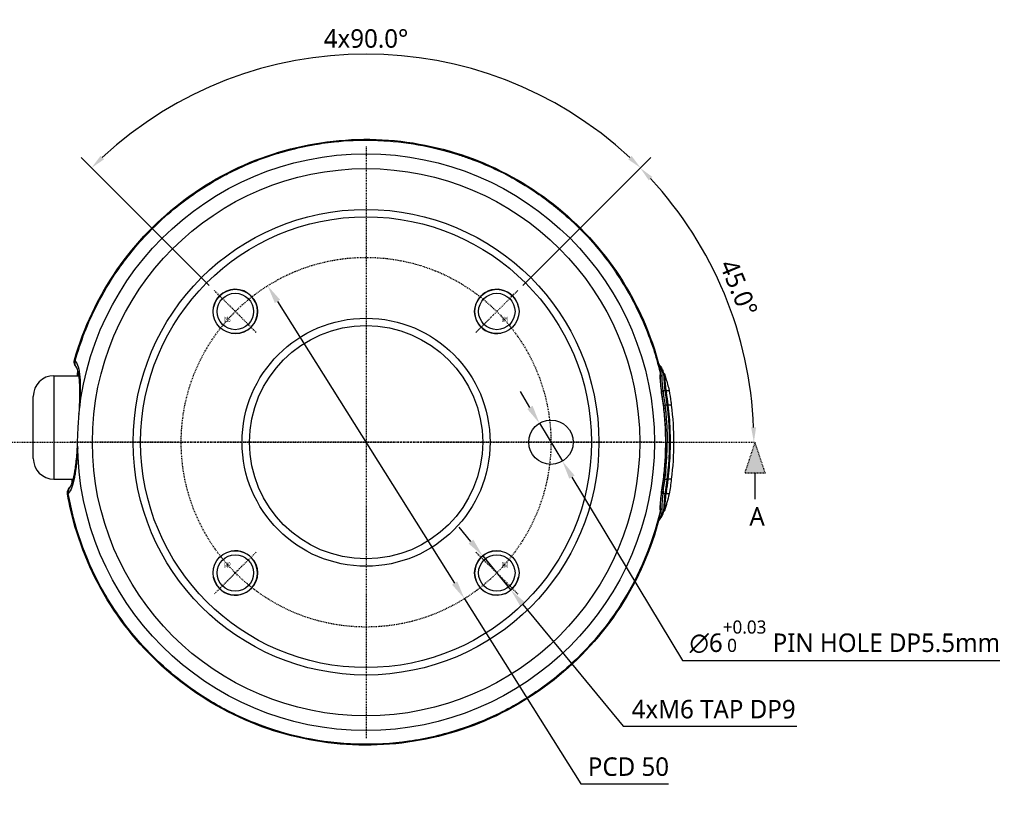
# Model space of a CAD drawing. Header units: millimetres. Extents: x 0 to 4378, y 0 to 2397.
# Tile 278 of 330: x 3458 to 3591, y 91 to 196. Entities that reach past the tile are written whole.
import ezdxf
from ezdxf.enums import TextEntityAlignment as Align

# ---------------------------------------------------------------- set-up
doc = ezdxf.new("R2010")
doc.units = ezdxf.units.MM
doc.header["$LTSCALE"] = 0.2
doc.linetypes.add('CENTER2', pattern=[1.125, 0.75, -0.125, 0.125, -0.125])
doc.linetypes.add('CENTERX2', pattern=[4, 2.5, -0.5, 0.5, -0.5])
doc.layers.add('01_Object Line', color=4, linetype='Continuous')
doc.layers.add('02_Center Line', color=1, linetype='CENTER2')
doc.layers.add('14_Mark', color=7, linetype='Continuous', true_color=0xe03c31)
doc.styles.add('Rainbow-2.5 Style', font='malgunsl.ttf')
doc.styles.get("Standard").update_dxf_attribs({"font": 'ISOCP.SHX', "bigfont": 'WHGTXT.SHX'})
doc.dimstyles.new('Rainbow-2.5 Style$2', dxfattribs={"dimtxt": 2.5, "dimasz": 2, "dimexe": 2, "dimexo": 1, "dimgap": 0.8, "dimtad": 1, "dimzin": 9, "dimdsep": 46, "dimtxsty": 'Rainbow-2.5 Style', "dimcen": 0, "dimclrd": 251, "dimclre": 251, "dimclrt": 256, "dimadec": 1, "dimazin": 0, "dimtp": 0.1, "dimtm": 0.1, "dimtfac": 0.61, "dimtmove": 0, "dimatfit": 3, "dimfxl": 1, "dimlwd": -1, "dimlwe": -1, "dimarcsym": 1})
doc.dimstyles.new('Rainbow-2.5 Style$3', dxfattribs={"dimtxt": 2.5, "dimasz": 2.5, "dimexe": 1, "dimexo": 1, "dimgap": 1, "dimtad": 1, "dimtoh": 1, "dimdsep": 46, "dimtxsty": 'Rainbow-2.5 Style', "dimcen": 0, "dimclrd": 251, "dimclre": 251, "dimclrt": 7, "dimazin": 3, "dimtp": 0.1, "dimtm": 0.1, "dimtfac": 0.71, "dimtmove": 0, "dimatfit": 3, "dimfxl": 1, "dimlwd": -1, "dimlwe": -1, "dimarcsym": 1})

# ---------------------------------------------------------------- blocks, each defined once
blk = doc.blocks.new('Blk$I38J4-5N2301B')
for p, q in [((39.49, 10.46), (39.49, 10.46)), ((-42.2, 9), (-42.2, -5)), ((-42.2, 9), (-38.82, 9)), ((-38.72, 9), (-38.72, 9)), ((-45, -2.2), (-45, 6.2)), ((-42.2, -5), (-39.58, -5)), ((-39.48, -5), (-39.48, -5))]:
    blk.add_line(p, q)
for centre, radius in [((0, 0), 39), ((0, 0), 37), ((0, 0), 31.48), ((0, 0), 30.48), ((-17.68, 17.68), 3), ((-17.68, 17.68), 2.46), ((17.68, 17.68), 3), ((17.68, 17.68), 2.46), ((0, 0), 16.77), ((0, 0), 15.77), ((25, 0), 3), ((-17.68, -17.68), 3), ((-17.68, -17.68), 2.46), ((17.68, -17.68), 3), ((17.68, -17.68), 2.46)]:
    blk.add_circle(centre, radius)
for centre, start, end in [((-42.2, 6.2), 90, 180), ((-42.2, -2.2), 180, 270)]:
    blk.add_arc(centre, 2.8, start, end)
for centre, major_axis, ratio, start_param, end_param in [((-38.41, 10.75), (-0.721, -0.692), 0.94914, 5.222817, 6.283416), ((-38.41, 10.75), (-0.721, -0.692), 0.94914, 0.000231, 0.000366), ((40.86, 6.92), (-0.43, -0.013), 0.572551, 0.497241, 0.94988), ((41.35, 6.56), (-0.56, 3.48), 0.198993, 1.415823, 1.495187), ((40.59, 6.29), (-0.36, -0.048), 0.068421, 6.045135, 6.04712), ((-37.74, 4.76), (-0.999, 0.033), 0.306864, 5.991051, 6.283189), ((-37.74, 4.76), (-0.999, 0.033), 0.306864, 0.000003, 0.000147), ((-38, 0), (-1, 0.015), 0.222199, 0.000009, 0.066809), ((-38, 0), (-1, 0.015), 0.222199, 6.283177, 6.283194), ((41.4, 0.01), (0.393, -0.002), 0.011038, 2.226159, 2.73087), ((-38.03, -0.76), (-0.997, 0.072), 0.306297, 6.283183, 6.575941), ((-39.31, -6.75), (-0.693, 0.721), 0.945259, 6.283018, 7.283935), ((-39.31, -6.75), (-0.693, 0.721), 0.945259, 6.282953, 6.283018), ((40.59, -6.29), (0.36, -0.044), 0.063005, 3.372836, 3.376814), ((40.86, -6.94), (0.43, -0.032), 0.578776, 2.218613, 2.668297), ((41.35, -6.57), (0.56, 3.48), 0.198992, 1.646411, 1.725774)]:
    blk.add_ellipse(centre, major_axis=major_axis, ratio=ratio, start_param=start_param, end_param=end_param)
for points, knots in [([(-39.42, 11.14), (-38.2, 15.45), (-36.24, 19.61), (-31.17, 26.95), (-28.01, 30.22), (-20.89, 35.52), (-16.84, 37.6), (-8.4, 40.34), (-3.9, 41.02), (4.96, 40.9), (9.45, 40.11), (17.82, 37.15), (21.81, 34.96), (28.8, 29.47), (31.88, 26.11), (36.74, 18.66), (38.58, 14.48), (39.68, 10.17)], [0, 0, 0, 0, 1.344136, 1.344136, 2.675031, 2.675031, 4.00551, 4.00551, 5.33562, 5.33562, 6.666261, 6.666261, 7.998797, 7.998797, 9.330905, 9.330905, 10.665668, 10.665668, 10.665668, 10.665668]), ([(-39.33, 11.01), (-38.61, 13.58), (-37.63, 16.13), (-36.36, 18.61), (-35.57, 20.16), (-34.67, 21.67), (-33.67, 23.12), (-32.4, 24.96), (-30.98, 26.7), (-29.43, 28.32), (-28.13, 29.68), (-26.98, 30.7), (-26.06, 31.46), (-25.35, 32.04), (-24.79, 32.47), (-24.38, 32.77), (-23.47, 33.45), (-22.54, 34.08), (-21.59, 34.67), (-20.1, 35.6), (-19.11, 36.1), (-18.68, 36.32), (-16.66, 37.36), (-14.57, 38.22), (-12.47, 38.9), (-12.34, 38.94), (-12.12, 39.01), (-11.81, 39.1), (-11.25, 39.27), (-10.38, 39.53), (-9.22, 39.79), (-7.28, 40.24), (-6.19, 40.38), (-5.92, 40.42), (-5.39, 40.5), (-4.86, 40.56), (-4.33, 40.62), (-2.59, 40.8), (-0.9, 40.88), (0.8, 40.84), (1.52, 40.83), (2.23, 40.79), (2.91, 40.74), (6.88, 40.46), (10.12, 39.64), (12.42, 38.91), (13.01, 38.72), (13.53, 38.54), (14, 38.37), (15.57, 37.8), (16.83, 37.23), (17.81, 36.76), (18.98, 36.19), (19.74, 35.77), (20.1, 35.56), (22.78, 34.04), (24.41, 32.76), (25.19, 32.15), (25.42, 31.97), (25.58, 31.84), (25.66, 31.78), (26.24, 31.3), (27.1, 30.59), (28.18, 29.57), (29.58, 28.24), (30.31, 27.38), (30.52, 27.15), (30.64, 27.02), (30.75, 26.89), (30.87, 26.76), (32.23, 25.19), (33.46, 23.51), (34.55, 21.77), (35.53, 20.22), (36.63, 18.25), (37.65, 15.83), (37.99, 15.03), (38.41, 13.97), (38.85, 12.63), (39.15, 11.69), (39.46, 10.62), (39.75, 9.41)], [-1, -1, -1, -1, -0.923133, -0.923133, -0.923133, -0.875, -0.875, -0.875, -0.8125, -0.8125, -0.8125, -0.777211, -0.777211, -0.777211, -0.75, -0.75, -0.75, -0.71875, -0.71875, -0.71875, -0.6875, -0.6875, -0.6875, -0.625, -0.625, -0.625, -0.613903, -0.613903, -0.613903, -0.59375, -0.59375, -0.59375, -0.5625, -0.5625, -0.5625, -0.547989, -0.547989, -0.547989, -0.5, -0.5, -0.5, -0.484864, -0.484864, -0.484864, -0.397359, -0.397359, -0.397359, -0.375, -0.375, -0.375, -0.346559, -0.346559, -0.346559, -0.3125, -0.3125, -0.3125, -0.264588, -0.264588, -0.264588, -0.25, -0.25, -0.25, -0.21875, -0.21875, -0.21875, -0.1875, -0.1875, -0.1875, -0.182675, -0.182675, -0.182675, -0.125, -0.125, -0.125, -0.0625, -0.0625, -0.0625, -0.025808, -0.025808, -0.025808, 0, 0, 0, 0]), ([(-39.13, 10.06), (-39.22, 10.16), (-39.31, 10.28), (-39.42, 10.53), (-39.45, 10.66), (-39.47, 10.9), (-39.45, 11.02), (-39.42, 11.14)], [0, 0, 0, 0, 0.0507772, 0.0507772, 0.0917872, 0.0917872, 0.1292013, 0.1292013, 0.1292013, 0.1292013]), ([(-39.33, 11.01), (-39.16, 10.83), (-39.03, 10.55), (-38.92, 10.18), (-38.82, 9.8), (-38.75, 9.35), (-38.7, 8.82), (-38.66, 8.28), (-38.65, 7.68), (-38.65, 7.01), (-38.65, 6.34), (-38.67, 5.63), (-38.69, 4.89)], [0, 0, 0, 0, 0.25, 0.25, 0.25, 0.5, 0.5, 0.5, 0.75, 0.75, 0.75, 0.9992638, 0.9992638, 0.9992638, 0.9992638]), ([(-38.74, 4.8), (-38.71, 5.66), (-38.69, 6.49), (-38.72, 7.96), (-38.76, 8.62), (-38.91, 9.53), (-39.01, 9.85), (-39.11, 10.04), (-39.13, 10.06), (-39.13, 10.06)], [0, 0, 0, 0, 0.2730944, 0.2730944, 0.5478871, 0.5478871, 0.7881553, 0.7881553, 0.8869228, 0.8869228, 0.8869228, 0.8869228]), ([(-39.02, 9), (-39.01, 9.1), (-39, 9.2), (-38.99, 9.44), (-38.98, 9.58), (-38.97, 9.71)], [2.2142896, 2.2142896, 2.2142896, 2.2142896, 2.2621458, 2.2621458, 2.3407939, 2.3407939, 2.3407939, 2.3407939]), ([(39.57, 10.6), (39.59, 10.57), (39.62, 10.54), (39.72, 10.4), (39.79, 10.3), (39.96, 10.03), (40.05, 9.86), (40.14, 9.69)], [0.010133, 0.010133, 0.010133, 0.010133, 0.0221129, 0.0221129, 0.0619726, 0.0619726, 0.1223725, 0.1223725, 0.1223725, 0.1223725]), ([(39.57, 10.58), (39.6, 10.53), (39.63, 10.48), (39.74, 10.27), (39.85, 10.07), (39.97, 9.58), (39.99, 9.28), (39.98, 8.95)], [28.181067, 28.181067, 28.181067, 28.181067, 28.758819, 28.758819, 30.087278, 30.087278, 31.415738, 31.415738, 31.415738, 31.415738]), ([(39.68, 10.17), (39.7, 10.11), (39.71, 10.04), (39.76, 9.73), (39.75, 9.51), (39.75, 9.41)], [-0.04823544, -0.04823544, -0.04823544, -0.04823544, -0.03728617, -0.03728617, -0.00001779, -0.00001779, -0.00001779, -0.00001779]), ([(39.75, 9.41), (39.74, 8.94), (39.77, 8.39), (39.85, 7.51), (39.89, 7.21), (39.95, 6.75), (39.97, 6.59), (40.01, 6.28), (40.03, 6.17), (40.06, 5.97)], [-0.4608596, -0.4608596, -0.4608596, -0.4608596, -0.2319778, -0.2319778, -0.1176594, -0.1176594, -0.0605125, -0.0605125, -0.000004, -0.000004, -0.000004, -0.000004]), ([(40.46, 7), (40.33, 7.84), (40.33, 8.58), (40.28, 9.08), (40.25, 9.36), (40.2, 9.57), (40.14, 9.69)], [6.83821, 6.83821, 6.83821, 6.83821, 9.362067, 9.362067, 9.362067, 10.748111, 10.748111, 10.748111, 10.748111]), ([(40.52, 0.01), (40.52, 0.79), (40.5, 1.57), (40.45, 2.35), (40.41, 3.13), (40.34, 3.91), (40.25, 4.68), (40.25, 4.69), (40.25, 4.69), (40.25, 4.69), (40.16, 5.46), (40.03, 6.24), (39.93, 7), (39.93, 7), (39.93, 7.01), (39.93, 7.01), (39.88, 7.4), (39.84, 7.77), (39.82, 8.12), (39.79, 8.48), (39.77, 8.81), (39.78, 9.11)], [27.547428, 27.547428, 27.547428, 27.547428, 29.915632, 29.915632, 29.915632, 32.28311, 32.28311, 32.28311, 32.293424, 32.293424, 32.293424, 34.650769, 34.650769, 34.650769, 34.666423, 34.666423, 34.666423, 35.852922, 35.852922, 35.852922, 37.039421, 37.039421, 37.039421, 37.039421]), ([(39.98, 8.95), (39.98, 8.91), (39.98, 8.87), (39.98, 8.79), (39.98, 8.74), (39.99, 8.62), (39.99, 8.54), (40, 8.39), (40, 8.33), (40.01, 8.19), (40.02, 8.11), (40.04, 7.75), (40.08, 7.39), (40.13, 6.99)], [0, 0, 0, 0, 0.0146911, 0.0146911, 0.0270405, 0.0270405, 0.0580232, 0.0580232, 0.077436, 0.077436, 0.1037284, 0.1037284, 0.1923796, 0.1923796, 0.1923796, 0.1923796]), ([(40.58, 6.99), (40.49, 7.65), (40.45, 8.24), (40.43, 8.66), (40.41, 8.9), (40.38, 9.09), (40.34, 9.21), (40.33, 9.25), (40.32, 9.27), (40.31, 9.3)], [7.141582, 7.141582, 7.141582, 7.141582, 9.362054, 9.362054, 9.362054, 10.573628, 10.573628, 10.573628, 10.889931, 10.889931, 10.889931, 10.889931]), ([(40.32, 9.27), (40.41, 9.06), (40.48, 8.84), (40.61, 8.38), (40.69, 8.12), (40.84, 7.57), (40.91, 7.28), (40.97, 6.99)], [0, 0, 0, 0, 0.0687662, 0.0687662, 0.1523206, 0.1523206, 0.2423805, 0.2423805, 0.2423805, 0.2423805]), ([(40.13, 6.99), (40.13, 6.95), (40.14, 6.92), (40.14, 6.89), (40.19, 6.59), (40.23, 6.29), (40.27, 5.99), (40.32, 5.66), (40.37, 5.32), (40.41, 4.99)], [33.655801, 33.655801, 33.655801, 33.655801, 33.760716, 33.760716, 33.760716, 34.688162, 34.688162, 34.688162, 35.7207, 35.7207, 35.7207, 35.7207]), ([(40.13, 6.99), (40.15, 6.88), (40.16, 6.77), (40.18, 6.66), (40.18, 6.65), (40.18, 6.64), (40.18, 6.63)], [16.2049031, 16.2049031, 16.2049031, 16.2049031, 16.5350251, 16.5350251, 16.5350251, 16.5670172, 16.5670172, 16.5670172, 16.5670172]), ([(40.73, 4.99), (40.72, 5.08), (40.71, 5.17), (40.7, 5.27), (40.69, 5.28), (40.69, 5.3), (40.69, 5.32), (40.67, 5.43), (40.66, 5.55), (40.64, 5.66), (40.63, 5.77), (40.61, 5.88), (40.6, 5.99), (40.58, 6.1), (40.57, 6.21), (40.55, 6.32), (40.54, 6.44), (40.52, 6.55), (40.51, 6.66), (40.49, 6.77), (40.47, 6.88), (40.46, 7)], [4.856578, 4.856578, 4.856578, 4.856578, 5.128657, 5.128657, 5.128657, 5.185049, 5.185049, 5.185049, 5.513346, 5.513346, 5.513346, 5.841966, 5.841966, 5.841966, 6.171736, 6.171736, 6.171736, 6.503514, 6.503514, 6.503514, 6.83821, 6.83821, 6.83821, 6.83821]), ([(40.58, 6.99), (40.63, 6.99), (40.69, 6.99), (40.73, 6.99), (40.89, 6.99), (40.97, 6.99), (40.97, 6.99)], [-8.25646, -8.25646, -8.25646, -8.25646, -7.624618, -7.624618, -7.624618, -5.44854, -5.44854, -5.44854, -5.44854]), ([(40.85, 4.99), (40.85, 5.01), (40.85, 5.03), (40.78, 5.61), (40.7, 6.16), (40.62, 6.71)], [5.066455, 5.066455, 5.066455, 5.066455, 5.128657, 5.128657, 6.83821, 6.83821, 6.83821, 6.83821]), ([(40.97, 6.99), (41.09, 6.48), (41.15, 5.97), (41.24, 5.3), (41.26, 5.15), (41.27, 4.99)], [0, 0, 0, 0, 0.1551388, 0.1551388, 0.2022234, 0.2022234, 0.2022234, 0.2022234]), ([(40.06, 5.97), (40.36, 3.98), (40.5, 1.99), (40.5, -2), (40.36, -3.98), (40.06, -5.97)], [0, 0, 0, 0, 0.604975, 0.604975, 1.212492, 1.212492, 1.212492, 1.212492]), ([(40.41, 4.99), (40.51, 4.16), (40.59, 3.34), (40.69, 1.68), (40.72, 0.85), (40.72, 0.02)], [35.720723, 35.720723, 35.720723, 35.720723, 38.259702, 38.259702, 40.798705, 40.798705, 40.798705, 40.798705]), ([(41.04, 0.01), (41.04, 0.84), (41.01, 1.67), (40.94, 2.92), (40.9, 3.34), (40.83, 4.16), (40.78, 4.58), (40.73, 4.99)], [-0.4980541, -0.4980541, -0.4980541, -0.4980541, -0.2482966, -0.2482966, -0.1249533, -0.1249533, -0.0001115, -0.0001115, -0.0001115, -0.0001115]), ([(41.16, 0.02), (41.16, 0.58), (41.14, 1.14), (41.12, 1.7), (41.1, 2.26), (41.07, 2.82), (41.02, 3.38), (40.98, 3.91), (40.92, 4.45), (40.85, 4.99)], [0, 0, 0, 0, 1.709554, 1.709554, 1.709554, 3.419104, 3.419104, 3.419104, 5.066451, 5.066451, 5.066451, 5.066451]), ([(41.27, 4.99), (41.27, 4.99), (41.19, 4.99), (41.02, 4.99), (40.97, 4.99), (40.91, 4.99), (40.85, 4.99)], [5.554248, 5.554248, 5.554248, 5.554248, 7.771433, 7.771433, 7.771433, 8.384461, 8.384461, 8.384461, 8.384461]), ([(39.78, -9.12), (39.78, -8.81), (39.79, -8.48), (39.82, -8.13), (39.84, -7.77), (39.88, -7.4), (39.93, -7.01), (40.03, -6.25), (40.16, -5.47), (40.25, -4.69), (40.34, -3.91), (40.41, -3.14), (40.45, -2.36), (40.45, -2.35), (40.45, -2.35), (40.45, -2.34), (40.5, -1.57), (40.52, -0.79), (40.52, -0.02), (40.52, -0.01), (40.52, 0), (40.52, 0.01)], [-37.039421, -37.039421, -37.039421, -37.039421, -35.852961, -35.852961, -35.852961, -34.66644, -34.66644, -34.66644, -32.296832, -32.296832, -32.296832, -29.935323, -29.935323, -29.935323, -29.920458, -29.920458, -29.920458, -27.574383, -27.574383, -27.574383, -27.547428, -27.547428, -27.547428, -27.547428]), ([(40.41, -4.99), (40.51, -4.16), (40.59, -3.33), (40.69, -1.66), (40.72, -0.82), (40.72, 0.02)], [35.720722, 35.720722, 35.720722, 35.720722, 38.259702, 38.259702, 40.798705, 40.798705, 40.798705, 40.798705]), ([(40.72, 0.02), (40.76, 0.01), (40.79, 0.01), (40.83, 0), (40.88, 0), (40.93, 0), (40.97, 0), (41, 0.01), (41.02, 0.01), (41.04, 0.01)], [-1.0896743, -1.0896743, -1.0896743, -1.0896743, -0.7634499, -0.7634499, -0.7634499, -0.3184296, -0.3184296, -0.3184296, -0.1133023, -0.1133023, -0.1133023, -0.1133023]), ([(40.73, -4.99), (40.78, -4.58), (40.83, -4.16), (40.91, -3.33), (40.94, -2.91), (41.01, -1.66), (41.04, -0.83), (41.04, 0.01)], [-0.4984902, -0.4984902, -0.4984902, -0.4984902, -0.3746356, -0.3746356, -0.2508217, -0.2508217, -0.0000001, -0.0000001, -0.0000001, -0.0000001]), ([(40.85, -4.99), (40.92, -4.45), (40.98, -3.91), (41.02, -3.36), (41.11, -2.24), (41.16, -1.11), (41.16, 0.02)], [-5.096168, -5.096168, -5.096168, -5.096168, -3.432831, -3.432831, -3.432831, 0, 0, 0, 0]), ([(41.16, 0.02), (41.32, 0.01), (41.44, 0.01), (41.5, 0), (41.55, 0), (41.58, 0), (41.58, 0)], [0.073579, 0.073579, 0.073579, 0.073579, 1.773456, 1.773456, 1.773456, 2.983853, 2.983853, 2.983853, 2.983853]), ([(-38.99, -0.78), (-39.04, -1.47), (-39.1, -2.19), (-39.17, -2.91), (-39.28, -3.94), (-39.38, -4.47), (-39.43, -4.71), (-39.43, -4.71), (-39.43, -4.72), (-39.43, -4.72), (-39.48, -4.98), (-39.57, -5.51), (-39.78, -6.07), (-39.92, -6.47), (-40.09, -6.74), (-40.26, -6.92)], [-1, -1, -1, -1, -0.75, -0.75, -0.75, -0.5, -0.5, -0.5, -0.494157, -0.494157, -0.494157, -0.25, -0.25, -0.25, 0, 0, 0, 0]), ([(-40, -6.03), (-39.99, -6.01), (-39.91, -5.92), (-39.74, -5.55), (-39.65, -5.29), (-39.47, -4.57), (-39.38, -4.06), (-39.21, -2.88), (-39.14, -2.16), (-39.06, -1.18), (-39.05, -0.94), (-39.03, -0.69)], [0, 0, 0, 0, 0.1742679, 0.1742679, 0.3518092, 0.3518092, 0.5727297, 0.5727297, 0.8189131, 0.8189131, 0.8960259, 0.8960259, 0.8960259, 0.8960259]), ([(-39.77, -5.61), (-39.76, -5.49), (-39.76, -5.36), (-39.75, -5.15), (-39.74, -5.08), (-39.74, -5)], [0.506733, 0.506733, 0.506733, 0.506733, 0.5792961, 0.5792961, 0.6165062, 0.6165062, 0.6165062, 0.6165062]), ([(40.13, -6.99), (40.13, -6.96), (40.14, -6.93), (40.14, -6.89), (40.19, -6.59), (40.23, -6.3), (40.27, -6), (40.32, -5.67), (40.37, -5.33), (40.41, -4.99)], [33.655801, 33.655801, 33.655801, 33.655801, 33.760753, 33.760753, 33.760753, 34.688313, 34.688313, 34.688313, 35.7207, 35.7207, 35.7207, 35.7207]), ([(40.46, -7), (40.47, -6.88), (40.49, -6.77), (40.51, -6.66), (40.52, -6.55), (40.54, -6.44), (40.55, -6.33), (40.57, -6.22), (40.58, -6.11), (40.6, -6), (40.61, -5.89), (40.63, -5.77), (40.64, -5.66), (40.66, -5.55), (40.67, -5.44), (40.69, -5.33), (40.69, -5.31), (40.69, -5.29), (40.7, -5.26), (40.71, -5.17), (40.72, -5.08), (40.73, -4.99)], [-6.865662, -6.865662, -6.865662, -6.865662, -6.53091, -6.53091, -6.53091, -6.199058, -6.199058, -6.199058, -5.869205, -5.869205, -5.869205, -5.540502, -5.540502, -5.540502, -5.212131, -5.212131, -5.212131, -5.149247, -5.149247, -5.149247, -4.883582, -4.883582, -4.883582, -4.883582]), ([(40.62, -6.72), (40.7, -6.16), (40.78, -5.6), (40.85, -5.03), (40.85, -5.01), (40.85, -4.99)], [-6.865662, -6.865662, -6.865662, -6.865662, -5.149247, -5.149247, -5.09617, -5.09617, -5.09617, -5.09617]), ([(41.27, -4.99), (41.27, -4.99), (41.19, -4.99), (41.02, -4.99), (40.97, -4.99), (40.91, -4.99), (40.85, -4.99)], [5.554252, 5.554252, 5.554252, 5.554252, 7.771433, 7.771433, 7.771433, 8.384461, 8.384461, 8.384461, 8.384461]), ([(-40.36, -7.04), (-40.38, -6.92), (-40.38, -6.8), (-40.34, -6.56), (-40.3, -6.45), (-40.2, -6.25), (-40.13, -6.17), (-40.04, -6.07), (-40.02, -6.05), (-40, -6.03)], [0, 0, 0, 0, 0.0380915, 0.0380915, 0.0754512, 0.0754512, 0.113412, 0.113412, 0.1242242, 0.1242242, 0.1242242, 0.1242242]), ([(40.06, -5.97), (40.03, -6.17), (40.01, -6.27), (39.96, -6.59), (39.94, -6.74), (39.88, -7.2), (39.85, -7.51), (39.77, -8.39), (39.74, -8.94), (39.75, -9.41)], [-0.3780935, -0.3780935, -0.3780935, -0.3780935, -0.3289343, -0.3289343, -0.2821356, -0.2821356, -0.188521, -0.188521, -0.0002986, -0.0002986, -0.0002986, -0.0002986]), ([(40.18, -6.64), (40.18, -6.64), (40.18, -6.65), (40.18, -6.66), (40.16, -6.77), (40.15, -6.88), (40.13, -6.99)], [-16.5926459, -16.5926459, -16.5926459, -16.5926459, -16.565263, -16.565263, -16.565263, -16.2347997, -16.2347997, -16.2347997, -16.2347997]), ([(39.68, -10.17), (38.59, -14.43), (36.78, -18.57), (31.97, -25.99), (28.91, -29.36), (21.94, -34.88), (17.95, -37.09), (9.59, -40.07), (5.11, -40.89), (-3.76, -41.03), (-8.27, -40.36), (-16.74, -37.66), (-20.8, -35.57), (-27.94, -30.28), (-31.1, -27.02), (-36.16, -19.75), (-38.12, -15.64), (-39.77, -9.95), (-40.1, -8.5), (-40.36, -7.04)], [0, 0, 0, 0, 1.319386, 1.319386, 2.652362, 2.652362, 3.984445, 3.984445, 5.315561, 5.315561, 6.64715, 6.64715, 7.982448, 7.982448, 9.310523, 9.310523, 10.641098, 10.641098, 11.086445, 11.086445, 11.086445, 11.086445]), ([(39.75, -9.41), (38.71, -13.79), (36.95, -17.99), (34.56, -21.78), (33.31, -23.76), (31.86, -25.67), (30.28, -27.42), (28.69, -29.17), (26.97, -30.77), (25.12, -32.21), (23.27, -33.66), (21.26, -34.96), (19.18, -36.07), (17.09, -37.18), (14.93, -38.09), (12.7, -38.82), (10.46, -39.56), (8.13, -40.1), (5.8, -40.44), (3.46, -40.77), (1.11, -40.9), (-1.24, -40.83), (-5.96, -40.69), (-10.7, -39.71), (-15.09, -37.96), (-17.29, -37.08), (-19.39, -36.03), (-21.39, -34.8), (-23.39, -33.57), (-25.31, -32.15), (-27.08, -30.58), (-28.85, -29.02), (-30.46, -27.32), (-31.93, -25.48), (-33.39, -23.64), (-34.72, -21.65), (-35.85, -19.58), (-38.01, -15.63), (-39.49, -11.38), (-40.26, -6.92)], [0, 0, 0, 0, 0.1205223, 0.1205223, 0.1205223, 0.1837668, 0.1837668, 0.1837668, 0.2470112, 0.2470112, 0.2470112, 0.3102557, 0.3102557, 0.3102557, 0.3735002, 0.3735002, 0.3735002, 0.4367446, 0.4367446, 0.4367446, 0.4999891, 0.4999891, 0.4999891, 0.6264781, 0.6264781, 0.6264781, 0.6897225, 0.6897225, 0.6897225, 0.752967, 0.752967, 0.752967, 0.8162115, 0.8162115, 0.8162115, 0.879456, 0.879456, 0.879456, 1, 1, 1, 1]), ([(40.13, -6.99), (40.08, -7.33), (40.05, -7.67), (40.03, -7.98), (40.02, -8), (40.02, -8.01), (40.02, -8.03), (40, -8.36), (39.98, -8.67), (39.98, -8.95)], [-33.655783, -33.655783, -33.655783, -33.655783, -32.588177, -32.588177, -32.588177, -32.535769, -32.535769, -32.535769, -31.415738, -31.415738, -31.415738, -31.415738]), ([(40.14, -9.69), (40.2, -9.58), (40.25, -9.37), (40.28, -9.09), (40.33, -8.58), (40.33, -7.85), (40.46, -7)], [-10.776676, -10.776676, -10.776676, -10.776676, -9.390513, -9.390513, -9.390513, -6.865662, -6.865662, -6.865662, -6.865662]), ([(40.24, -9.39), (40.28, -9.37), (40.31, -9.31), (40.34, -9.22), (40.38, -9.09), (40.41, -8.9), (40.44, -8.48), (40.45, -8.26), (40.47, -8.01), (40.5, -7.71), (40.53, -7.36), (40.58, -6.99)], [-11.532711, -11.532711, -11.532711, -11.532711, -10.602154, -10.602154, -10.602154, -9.390513, -9.390513, -8.401614, -8.401614, -8.401614, -7.169191, -7.169191, -7.169191, -7.169191]), ([(40.97, -6.99), (40.88, -7.38), (40.79, -7.77), (40.63, -8.34), (40.58, -8.52), (40.46, -8.89), (40.4, -9.08), (40.32, -9.27)], [0, 0, 0, 0, 0.1203404, 0.1203404, 0.1813036, 0.1813036, 0.2422637, 0.2422637, 0.2422637, 0.2422637]), ([(40.97, -6.99), (40.97, -6.99), (40.89, -6.99), (40.73, -6.99), (40.69, -6.99), (40.63, -6.99), (40.58, -6.99)], [5.448548, 5.448548, 5.448548, 5.448548, 7.624618, 7.624618, 7.624618, 8.25646, 8.25646, 8.25646, 8.25646]), ([(39.98, -8.95), (39.99, -9.28), (39.97, -9.58), (39.85, -10.08), (39.74, -10.28), (39.63, -10.49), (39.6, -10.54), (39.57, -10.59)], [-31.415738, -31.415738, -31.415738, -31.415738, -30.087278, -30.087278, -28.758819, -28.758819, -28.157904, -28.157904, -28.157904, -28.157904]), ([(40.14, -9.69), (40.1, -9.77), (40.06, -9.85), (39.96, -10.03), (39.9, -10.14), (39.75, -10.37), (39.66, -10.49), (39.57, -10.61)], [0, 0, 0, 0, 0.0274627, 0.0274627, 0.0667518, 0.0667518, 0.1125788, 0.1125788, 0.1125788, 0.1125788]), ([(39.68, -10.17), (39.7, -10.11), (39.71, -10.04), (39.76, -9.73), (39.75, -9.51), (39.75, -9.41)], [0.0421098, 0.0421098, 0.0421098, 0.0421098, 0.0713463, 0.0713463, 0.1704652, 0.1704652, 0.1704652, 0.1704652])]:
    blk.add_open_spline(points, degree=3, knots=knots)
for points in [[(-39.33, 11.01), (-39.4, 11.06), (-39.43, 11.1), (-39.42, 11.14)], [(-39.42, 11.14), (-39.42, 11.14), (-39.42, 11.14), (-39.42, 11.14)], [(-38.98, 10.34), (-38.98, 10.34), (-38.98, 10.35), (-38.98, 10.36)], [(39.74, 9.74), (39.78, 9.55), (39.79, 9.34), (39.78, 9.11)], [(40.31, 9.3), (40.29, 9.35), (40.27, 9.37), (40.24, 9.38)], [(40.24, 9.38), (40.24, 9.38), (40.24, 9.38), (40.24, 9.38)], [(39.78, 9.11), (39.77, 9.12), (39.76, 9.13), (39.75, 9.13)], [(39.78, 9.11), (39.85, 9.06), (39.91, 9), (39.98, 8.95)], [(40.13, 6.99), (40.25, 6.99), (40.36, 6.99), (40.46, 7)], [(-38.82, 3.79), (-38.78, 4.13), (-38.75, 4.47), (-38.74, 4.8)], [(40.73, 4.99), (40.63, 4.99), (40.53, 4.99), (40.41, 4.99)], [(40.46, 4.6), (40.48, 4.4), (40.5, 4.21), (40.52, 4.01)], [(41.27, 4.99), (41.27, 4.99), (41.27, 4.99), (41.27, 4.99)], [(41.27, 4.99), (41.48, 3.34), (41.58, 1.67), (41.58, 0)], [(40.66, 2.08), (40.67, 2.07), (40.67, 2.06), (40.67, 2.05)], [(-39.03, -0.69), (-39.01, -0.46), (-39.01, -0.22), (-39, 0.01)], [(-39, 0.01), (-39, 0.1), (-39, 0.19), (-39, 0.28)], [(40.5, 0.01), (40.51, 0.01), (40.51, 0.01), (40.52, 0.01)], [(40.52, 0.01), (40.58, 0), (40.65, 0), (40.72, 0.02)], [(41.58, 0), (41.58, -1.67), (41.48, -3.34), (41.27, -4.99)], [(40.67, -2.02), (40.67, -2.03), (40.67, -2.04), (40.67, -2.05)], [(40.41, -4.99), (40.53, -4.99), (40.63, -4.99), (40.73, -4.99)], [(40.52, -4.02), (40.5, -4.22), (40.48, -4.41), (40.46, -4.61)], [(41.27, -4.99), (41.19, -5.66), (41.12, -6.34), (40.97, -6.99)], [(41.27, -4.99), (41.27, -4.99), (41.27, -4.99), (41.27, -4.99)], [(-40.36, -7.04), (-40.36, -7), (-40.33, -6.96), (-40.26, -6.92)], [(-40.36, -7.04), (-40.36, -7.04), (-40.36, -7.04), (-40.36, -7.04)], [(40.46, -7), (40.36, -6.99), (40.25, -6.99), (40.13, -6.99)], [(39.74, -9.14), (39.76, -9.13), (39.77, -9.12), (39.78, -9.12)], [(39.78, -9.12), (39.79, -9.35), (39.78, -9.56), (39.74, -9.75)], [(39.78, -9.12), (39.85, -9.06), (39.91, -9.01), (39.98, -8.95)], [(39.48, -10.47), (39.48, -10.48), (39.48, -10.48), (39.47, -10.49)], [(40.24, -9.39), (40.24, -9.39), (40.24, -9.39), (40.24, -9.39)], [(39.41, -10.74), (39.41, -10.74), (39.41, -10.75), (39.41, -10.75)]]:
    blk.add_open_spline(points, degree=3)
at = {"layer": '01_Object Line'}
for centre, start, end in [((-17.68, 17.68), 259.2, 169.2), ((17.68, 17.68), 10.8, 280.8), ((-17.68, -17.68), 190.8, 100.8), ((17.68, -17.68), 79.2, 349.2)]:
    blk.add_arc(centre, 3, start, end, dxfattribs=at)
at = {"layer": '02_Center Line'}
for p, q in [((0, 40), (0, -40)), ((-14.85, 14.85), (-20.51, 20.51)), ((14.85, 14.85), (20.51, 20.51)), ((40, 0), (-40, 0)), ((-14.85, -14.85), (-20.51, -20.51)), ((14.85, -14.85), (20.51, -20.51))]:
    blk.add_line(p, q, dxfattribs=at)
blk.add_circle((0, 0), 25, dxfattribs=at)
at = {"color": 8, "width": 0.6}
blk.add_text('M6', height=0.75, dxfattribs=at).set_placement((-18.74, 16.62), align=Align.MIDDLE_CENTER)
at = {"color": 8, "text_generation_flag": 2, "width": 0.6}
blk.add_text('M6', height=0.75, dxfattribs=at).set_placement((18.74, 16.62), align=Align.MIDDLE_CENTER)
blk.add_text('M6', height=0.75, rotation=180, dxfattribs=at).set_placement((-18.74, -16.62), align=Align.MIDDLE_CENTER)
at = {"color": 8, "width": 0.6}
blk.add_text('M6', height=0.75, rotation=180, dxfattribs=at).set_placement((18.74, -16.62), align=Align.MIDDLE_CENTER)
blk = doc.blocks.new('A$Cdb6af115')
at = {"layer": '14_Mark', "linetype": 'CENTERX2'}
blk.add_hatch(color=256, dxfattribs=at).paths.add_polyline_path([(0, 0), (6, -2), (6, 2)])
for p, q in [((6, 2), (0, 0)), ((6, 2), (6, -2)), ((0, 0), (6, -2))]:
    blk.add_line(p, q)
at = {"layer": '14_Mark'}
blk.add_line((6, 0), (11, 0), dxfattribs=at)
blk = doc.blocks.new('*D142')
at = {"color": 251, "linetype": 'ByBlock', "transparency": 16777216}
for p, q in [((3518.99, 125.59), (3517.4, 127.52)), ((3520.58, 123.66), (3524.4, 119.03)), ((3525.99, 117.1), (3539.58, 100.62)), ((3539.58, 100.62), (3563.05, 100.62))]:
    blk.add_line(p, q, dxfattribs=at)
at = {"color": 251, "transparency": 16777216}
for points in [[(3519.31, 125.86), (3518.67, 125.33), (3520.58, 123.66)], [(3526.31, 117.37), (3525.67, 116.84), (3524.4, 119.03)]]:
    blk.add_solid(points, dxfattribs=at)
at = {"layer": 'Defpoints', "color": 0, "transparency": 16777216}
for p in [(3520.58, 123.66), (3524.4, 119.03)]:
    blk.add_point(p, dxfattribs=at)
at = {"color": 7, "transparency": 16777216, "insert": (3551.81, 102.91), "char_height": 2.5, "attachment_point": 5, "style": 'Rainbow-2.5 Style'}
blk.add_mtext('4xM6 TAP DP9', dxfattribs=at)
blk = doc.blocks.new('*D143')
at = {"color": 251, "linetype": 'ByBlock', "transparency": 16777216}
for p, q in [((3492.83, 158.07), (3516.79, 119.98)), ((3518.12, 117.87), (3533.86, 92.85)), ((3533.86, 92.85), (3545.72, 92.85))]:
    blk.add_line(p, q, dxfattribs=at)
at = {"color": 251, "transparency": 16777216}
for points in [[(3493.19, 158.29), (3492.48, 157.85), (3491.5, 160.19)], [(3517.14, 120.2), (3516.44, 119.76), (3518.12, 117.87)]]:
    blk.add_solid(points, dxfattribs=at)
at = {"layer": 'Defpoints', "color": 0, "transparency": 16777216}
for p in [(3491.5, 160.19), (3518.12, 117.87)]:
    blk.add_point(p, dxfattribs=at)
at = {"color": 7, "transparency": 16777216, "insert": (3540.29, 95.14), "char_height": 2.5, "attachment_point": 5, "style": 'Rainbow-2.5 Style'}
blk.add_mtext('PCD 50', dxfattribs=at)
blk = doc.blocks.new('*D144')
at = {"color": 251, "linetype": 'ByBlock', "transparency": 16777216}
for p, q in [((3526.97, 143.73), (3525.68, 145.88)), ((3528.26, 141.59), (3531.36, 136.46)), ((3532.65, 134.31), (3547.6, 109.53)), ((3547.6, 109.53), (3590.51, 109.53))]:
    blk.add_line(p, q, dxfattribs=at)
at = {"color": 251, "transparency": 16777216}
for points in [[(3527.33, 143.95), (3526.61, 143.52), (3528.26, 141.59)], [(3533.01, 134.53), (3532.29, 134.1), (3531.36, 136.46)]]:
    blk.add_solid(points, dxfattribs=at)
at = {"layer": 'Defpoints', "color": 0, "transparency": 16777216}
for p in [(3528.26, 141.59), (3531.36, 136.46)]:
    blk.add_point(p, dxfattribs=at)
at = {"color": 7, "transparency": 16777216, "insert": (3569.55, 112.71), "char_height": 2.5, "attachment_point": 5, "style": 'Rainbow-2.5 Style'}
blk.add_mtext('∅6{}{\\H0.71x;\\C3;\\S+0.03^  0;}{{}} PIN HOLE DP5.5mm', dxfattribs=at)
blk = doc.blocks.new('*D157')
at = {"color": 251, "linetype": 'ByBlock', "transparency": 16777216}
blk.add_line((3526.03, 160.24), (3543.31, 177.52), dxfattribs=at)
blk.add_arc((3504.81, 139.03), 52.44, 2.1853, 42.8147, dxfattribs=at)
at = {"color": 251, "transparency": 16777216}
for points in [[(3543.04, 174.44), (3543.52, 174.9), (3541.89, 176.11)], [(3557.55, 141.03), (3556.88, 141.02), (3557.25, 139.03)]]:
    blk.add_solid(points, dxfattribs=at)
at = {"layer": 'Defpoints', "color": 0, "transparency": 16777216}
for p in [(3525.32, 159.53), (3519.66, 153.88), (3555.47, 152.6), (3448.62, 139.03), (3557.4, 139.03)]:
    blk.add_point(p, dxfattribs=at)
at = {"transparency": 16777216, "insert": (3555.2, 159.9), "char_height": 2.5, "attachment_point": 5, "rotation": 292.5, "style": 'Rainbow-2.5 Style'}
blk.add_mtext('45.0°', dxfattribs=at)
blk = doc.blocks.new('*D145')
at = {"color": 251, "linetype": 'ByBlock', "transparency": 16777216}
for p, q in [((3483.6, 160.24), (3466.29, 177.55)), ((3526.03, 160.24), (3543.33, 177.55))]:
    blk.add_line(p, q, dxfattribs=at)
blk.add_arc((3504.81, 139.03), 52.48, 47.1838, 132.8162, dxfattribs=at)
at = {"color": 251, "transparency": 16777216}
for points in [[(3469.38, 177.28), (3468.91, 177.76), (3467.7, 176.13)], [(3540.71, 177.76), (3540.25, 177.28), (3541.92, 176.13)]]:
    blk.add_solid(points, dxfattribs=at)
at = {"layer": 'Defpoints', "color": 0, "transparency": 16777216}
for p in [(3518.39, 189.72), (3484.31, 159.53), (3525.32, 159.53), (3489.96, 153.88), (3519.66, 153.88)]:
    blk.add_point(p, dxfattribs=at)
at = {"transparency": 16777216, "insert": (3504.81, 193.6), "char_height": 2.5, "attachment_point": 5, "style": 'Rainbow-2.5 Style'}
blk.add_mtext('4x90.0°', dxfattribs=at)

msp = doc.modelspace()

# ---------------------------------------------------------------- linework, layer by layer
at = {"layer": '02_Center Line'}
msp.add_line((3448.615, 139.026), (3557.4, 139.026), dxfattribs=at)

# ---------------------------------------------------------------- block references
msp.add_blockref('Blk$I38J4-5N2301B', (3504.812, 139.026))
at = {"layer": '02_Center Line', "linetype": 'CENTERX2', "xscale": 0.7, "yscale": 0.7, "zscale": 0.7, "rotation": 270}
msp.add_blockref('A$Cdb6af115', (3557.4, 139.026), dxfattribs=at)

# ---------------------------------------------------------------- texts
at = {"layer": '02_Center Line', "linetype": 'CENTERX2', "insert": (3556.647, 127.743), "char_height": 2.5, "attachment_point": 7, "style": 'Rainbow-2.5 Style'}
msp.add_mtext('A', dxfattribs=at)

# ---------------------------------------------------------------- dimensions: what is measured, and where the dimension line sits
dim = msp.add_angular_dim_2l(base=(3518.394, 189.715), line1=((3489.963, 153.875), (3484.306, 159.532)), line2=((3519.661, 153.875), (3525.318, 159.532)), text='4x<>', dimstyle='Rainbow-2.5 Style$2')
dim.commit()
dim.dimension.update_dxf_attribs({"geometry": '*D145', "text_midpoint": (3504.812, 193.596)})
dim = msp.add_angular_dim_2l(base=(3555.466, 152.599), line1=((3519.661, 153.875), (3525.318, 159.532)), line2=((3448.615, 139.026), (3557.4, 139.026)), dimstyle='Rainbow-2.5 Style$2')
dim.commit()
dim.dimension.update_dxf_attribs({"geometry": '*D157', "text_midpoint": (3555.195, 159.896)})
dim = msp.add_diameter_dim_2p(p1=(3491.502, 160.187), p2=(3518.122, 117.865), dimstyle='Rainbow-2.5 Style$3', override={"dimpost": 'PCD <>', "dimatfit": 2})
dim.commit()
dim.dimension.update_dxf_attribs({"geometry": '*D143', "text_midpoint": (3540.289, 92.848), "dimtype": 163})
for p1, p2, text, override, picture, middle in [((3528.261, 141.593), (3531.36, 136.455), '<>{}{\\H0.71x;\\C3;\\S+0.03^  0;}{{}} PIN HOLE DP5.5mm', {"dimtp": 0.03, "dimtm": 0, "dimatfit": 2}, '*D144', (3569.553, 109.527)), ((3520.581, 123.661), (3524.398, 119.032), '4xM<> TAP DP9', {"dimpost": '<>', "dimatfit": 2}, '*D142', (3551.813, 100.617))]:
    dim = msp.add_diameter_dim_2p(p1=p1, p2=p2, text=text, dimstyle='Rainbow-2.5 Style$3', override=override)
    dim.commit()
    dim.dimension.update_dxf_attribs({"geometry": picture, "text_midpoint": middle, "dimtype": 163})

doc.saveas('drawing.dxf')
